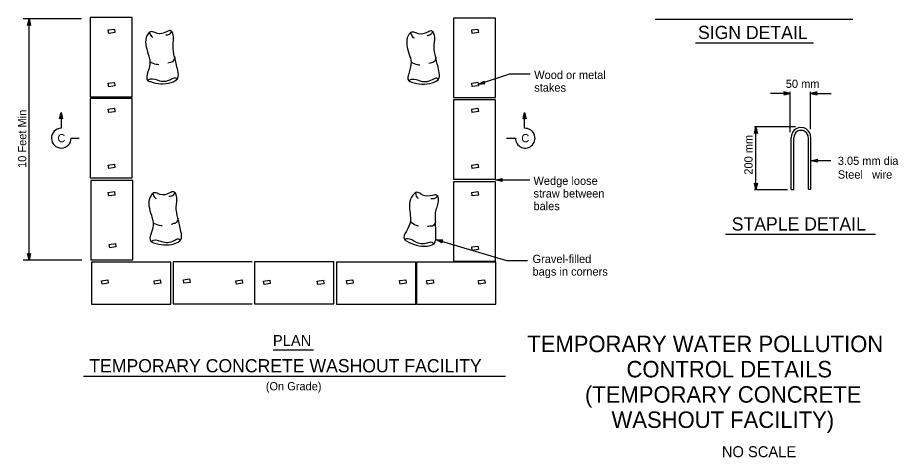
# Model space of a CAD drawing. Extents: x 6707406 to 6714471, y 1868570 to 1872341.
# Drawn here: x 6709433 to 6710203, y 1868584 to 1868968 of the extents above; entities that cross this region are included whole.
import ezdxf

# ---------------------------------------------------------------- set-up
doc = ezdxf.new("R2010")
doc.units = 0
for name, color, linetype in [('1 Control', 7, 'Continuous'), ('10 Sheet Formats', 7, 'Continuous'), ('56 Stg 3 Anno', 7, 'Continuous'), ('57 Undefined', 7, 'Continuous'), ('60 Nongeo Data', 7, 'Continuous')]:
    doc.layers.add(name, color=color, linetype=linetype)

msp = doc.modelspace()

# ---------------------------------------------------------------- linework, layer by layer
at = {"layer": '1 Control'}
for p, q in [((6709798.85, 1868774.43), (6709798.85, 1868774.43)), ((6709804, 1868771.55), (6709804, 1868771.55)), ((6709804.73, 1868774.01), (6709804.73, 1868774.01))]:
    msp.add_line(p, q, dxfattribs=at)
msp.add_lwpolyline([(6709804, 1868771.55), (6709798.85, 1868774.43), (6709804.73, 1868774.01), (6709804.44, 1868773.74), (6709800.13, 1868774.05), (6709803.9, 1868771.94), (6709803.81, 1868772.32), (6709801.39, 1868773.67), (6709804.15, 1868773.48), (6709803.85, 1868773.21), (6709802.66, 1868773.29), (6709803.71, 1868772.71), (6709803.63, 1868773.01), (6709804.73, 1868774.01), (6709803.63, 1868773.01)], close=True, dxfattribs=at)
at = {"layer": '56 Stg 3 Anno'}
for p, q in [((6709488.73, 1868967.19), (6709437.9, 1868967.19)), ((6709441.64, 1868961.43), (6709442.93, 1868967.19)), ((6709442.93, 1868962.19), (6709441.64, 1868961.43)), ((6709441.64, 1868961.43), (6709441.64, 1868961.43)), ((6709441.98, 1868961.63), (6709442.93, 1868965.86)), ((6709442.33, 1868961.86), (6709442.93, 1868964.53)), ((6709442.66, 1868962.03), (6709442.92, 1868963.21)), ((6709442.92, 1868963.21), (6709443.18, 1868962.05)), ((6709442.93, 1868756.37), (6709442.93, 1868967.19)), ((6709442.93, 1868967.19), (6709442.93, 1868967.19)), ((6709442.93, 1868967.19), (6709444.2, 1868961.43)), ((6709442.93, 1868965.85), (6709443.86, 1868961.65)), ((6709442.93, 1868964.53), (6709443.53, 1868961.82)), ((6709444.2, 1868961.43), (6709442.93, 1868962.19)), ((6709444.2, 1868961.43), (6709444.2, 1868961.43)), ((6709863.16, 1868918.83), (6709835.83, 1868909.95)), ((6709881.39, 1868918.83), (6709863.16, 1868918.83)), ((6709835.83, 1868909.95), (6709840.91, 1868912.94)), ((6709841.7, 1868910.5), (6709835.83, 1868909.95)), ((6709835.83, 1868909.95), (6709835.83, 1868909.95)), ((6709841.4, 1868910.76), (6709837.09, 1868910.36)), ((6709837.1, 1868910.36), (6709840.8, 1868912.54)), ((6709838.35, 1868910.76), (6709840.74, 1868912.17)), ((6709841.08, 1868911.02), (6709838.35, 1868910.76)), ((6709839.61, 1868911.17), (6709840.64, 1868911.78)), ((6709840.82, 1868911.29), (6709839.61, 1868911.17)), ((6709840.91, 1868912.94), (6709840.58, 1868911.49)), ((6709840.58, 1868911.49), (6709841.7, 1868910.5)), ((6709840.91, 1868912.94), (6709840.91, 1868912.94)), ((6709841.7, 1868910.5), (6709841.7, 1868910.5)), ((6710108.74, 1868902.09), (6710091.5, 1868902.09)), ((6710108.82, 1868902.09), (6710103.06, 1868903.37)), ((6710103.06, 1868903.37), (6710103.06, 1868903.37)), ((6710103.06, 1868903.37), (6710103.82, 1868902.09)), ((6710103.82, 1868902.09), (6710103.06, 1868900.8)), ((6710103.06, 1868900.8), (6710108.82, 1868902.09)), ((6710103.06, 1868900.8), (6710103.06, 1868900.8)), ((6710103.26, 1868901.14), (6710107.49, 1868902.09)), ((6710107.48, 1868902.09), (6710103.28, 1868903.02)), ((6710106.16, 1868902.09), (6710103.45, 1868902.69)), ((6710103.49, 1868901.49), (6710106.16, 1868902.09)), ((6710103.66, 1868901.82), (6710104.84, 1868902.09)), ((6710104.84, 1868902.09), (6710103.68, 1868902.34)), ((6710108.82, 1868868.32), (6710108.82, 1868903.53)), ((6710108.82, 1868902.09), (6710108.82, 1868902.09)), ((6710126.53, 1868870.94), (6710126.53, 1868903.53)), ((6710132.3, 1868903.37), (6710126.54, 1868902.09)), ((6710126.54, 1868902.09), (6710126.54, 1868902.09)), ((6710126.54, 1868902.09), (6710132.3, 1868900.81)), ((6710126.97, 1868902.09), (6710144.68, 1868902.09)), ((6710132.09, 1868903.03), (6710127.86, 1868902.09)), ((6710127.87, 1868902.09), (6710132.07, 1868901.16)), ((6710131.87, 1868902.69), (6710129.19, 1868902.09)), ((6710129.19, 1868902.09), (6710131.9, 1868901.49)), ((6710131.7, 1868902.36), (6710130.52, 1868902.09)), ((6710130.52, 1868902.09), (6710131.68, 1868901.83)), ((6710131.53, 1868902.09), (6710132.3, 1868903.37)), ((6710132.3, 1868900.81), (6710131.53, 1868902.09)), ((6710132.3, 1868903.37), (6710132.3, 1868903.37)), ((6710132.3, 1868900.81), (6710132.3, 1868900.81)), ((6709469.7, 1868879.8), (6709470.99, 1868885.56)), ((6709470.05, 1868880.01), (6709470.99, 1868884.24)), ((6709470.39, 1868880.23), (6709470.99, 1868882.91)), ((6709470.99, 1868885.56), (6709470.99, 1868885.56)), ((6709470.99, 1868885.56), (6709472.27, 1868879.8)), ((6709470.99, 1868885.56), (6709470.99, 1868871.63)), ((6709470.99, 1868884.23), (6709471.92, 1868880.02)), ((6709470.99, 1868882.91), (6709471.59, 1868880.19)), ((6709875.11, 1868879.8), (6709876.4, 1868885.56)), ((6709875.45, 1868880), (6709876.4, 1868884.23)), ((6709875.8, 1868880.23), (6709876.4, 1868882.91)), ((6709876.4, 1868885.56), (6709876.4, 1868885.56)), ((6709876.4, 1868885.56), (6709877.68, 1868879.8)), ((6709876.4, 1868871.63), (6709876.4, 1868885.56)), ((6709876.4, 1868884.22), (6709877.33, 1868880.02)), ((6709876.4, 1868882.91), (6709877, 1868880.19)), ((6709470.99, 1868880.57), (6709469.7, 1868879.8)), ((6709469.7, 1868879.8), (6709469.7, 1868879.8)), ((6709470.73, 1868880.4), (6709470.99, 1868881.58)), ((6709470.99, 1868881.58), (6709471.25, 1868880.42)), ((6709472.27, 1868879.8), (6709470.99, 1868880.57)), ((6709472.27, 1868879.8), (6709472.27, 1868879.8)), ((6709876.4, 1868880.56), (6709875.11, 1868879.8)), ((6709875.11, 1868879.8), (6709875.11, 1868879.8)), ((6709876.13, 1868880.4), (6709876.4, 1868881.58)), ((6709876.4, 1868881.58), (6709876.65, 1868880.42)), ((6709877.68, 1868879.8), (6709876.4, 1868880.56)), ((6709877.68, 1868879.8), (6709877.68, 1868879.8)), ((6710113.47, 1868872.99), (6710077.34, 1868872.99)), ((6710077.5, 1868867.23), (6710078.78, 1868872.99)), ((6710078.78, 1868868), (6710077.5, 1868867.23)), ((6710077.5, 1868867.23), (6710077.5, 1868867.23)), ((6710077.84, 1868867.44), (6710078.78, 1868871.67)), ((6710078.18, 1868867.67), (6710078.78, 1868870.34)), ((6710078.52, 1868867.84), (6710078.78, 1868869.02)), ((6710078.78, 1868817.93), (6710078.78, 1868872.99)), ((6710078.78, 1868872.99), (6710078.78, 1868872.99)), ((6710078.78, 1868872.99), (6710080.06, 1868867.23)), ((6710078.78, 1868870.34), (6710079.38, 1868867.63)), ((6710078.78, 1868869.02), (6710079.04, 1868867.86)), ((6710080.06, 1868867.23), (6710078.78, 1868868)), ((6710078.79, 1868871.66), (6710079.71, 1868867.46)), ((6710080.06, 1868867.23), (6710080.06, 1868867.23)), ((6709479.79, 1868863), (6709486.92, 1868863)), ((6709860.6, 1868863), (6709868.33, 1868863)), ((6710126.74, 1868843.26), (6710132.5, 1868844.54)), ((6710128.07, 1868843.26), (6710132.27, 1868844.19)), ((6710132.5, 1868844.54), (6710131.73, 1868843.26)), ((6710132.5, 1868844.54), (6710132.5, 1868844.54)), ((6710144.29, 1868843.26), (6710126.74, 1868843.26)), ((6710132.5, 1868841.97), (6710126.74, 1868843.26)), ((6710126.74, 1868843.26), (6710126.74, 1868843.26)), ((6710132.29, 1868842.32), (6710128.06, 1868843.26)), ((6710129.39, 1868843.26), (6710132.1, 1868843.86)), ((6710132.07, 1868842.66), (6710129.39, 1868843.26)), ((6710130.72, 1868843.26), (6710131.88, 1868843.52)), ((6710131.9, 1868842.99), (6710130.72, 1868843.26)), ((6710131.73, 1868843.26), (6710132.5, 1868841.97)), ((6710132.5, 1868841.97), (6710132.5, 1868841.97)), ((6709851, 1868826.55), (6709856.76, 1868827.82)), ((6709851, 1868826.55), (6709880.87, 1868826.55)), ((6709856.76, 1868825.26), (6709851, 1868826.55)), ((6709851, 1868826.55), (6709851, 1868826.55)), ((6709856.55, 1868825.6), (6709852.33, 1868826.55)), ((6709852.34, 1868826.55), (6709856.54, 1868827.48)), ((6709853.65, 1868826.54), (6709856.37, 1868827.15)), ((6709856.33, 1868825.95), (6709853.65, 1868826.54)), ((6709854.98, 1868826.54), (6709856.14, 1868826.8)), ((6709856.16, 1868826.28), (6709854.98, 1868826.54)), ((6709856.76, 1868827.82), (6709855.99, 1868826.55)), ((6709855.99, 1868826.55), (6709856.76, 1868825.26)), ((6709856.76, 1868827.82), (6709856.76, 1868827.82)), ((6709856.76, 1868825.26), (6709856.76, 1868825.26)), ((6710078.78, 1868817.93), (6710077.51, 1868823.69)), ((6710077.51, 1868823.69), (6710077.51, 1868823.69)), ((6710077.51, 1868823.69), (6710078.78, 1868822.93)), ((6710078.78, 1868819.27), (6710077.85, 1868823.47)), ((6710078.78, 1868820.59), (6710078.18, 1868823.3)), ((6710078.79, 1868821.91), (6710078.53, 1868823.07)), ((6710078.78, 1868822.93), (6710080.07, 1868823.69)), ((6710080.07, 1868823.69), (6710078.78, 1868817.93)), ((6710079.73, 1868823.49), (6710078.78, 1868819.26)), ((6710079.38, 1868823.26), (6710078.78, 1868820.59)), ((6710079.05, 1868823.09), (6710078.79, 1868821.91)), ((6710080.07, 1868823.69), (6710080.07, 1868823.69)), ((6710106.29, 1868817.93), (6710077.34, 1868817.93)), ((6710078.78, 1868817.93), (6710078.78, 1868817.93)), ((6709798.85, 1868774.43), (6709860.68, 1868756.04)), ((6709442.93, 1868756.37), (6709441.65, 1868762.14)), ((6709441.65, 1868762.14), (6709441.65, 1868762.14)), ((6709441.65, 1868762.14), (6709442.93, 1868761.37)), ((6709442.92, 1868757.71), (6709442, 1868761.91)), ((6709442.93, 1868759.03), (6709442.33, 1868761.74)), ((6709442.93, 1868760.35), (6709442.67, 1868761.51)), ((6709442.93, 1868761.37), (6709444.21, 1868762.14)), ((6709444.21, 1868762.14), (6709442.93, 1868756.37)), ((6709443.87, 1868761.93), (6709442.93, 1868757.7)), ((6709443.53, 1868761.7), (6709442.93, 1868759.03)), ((6709443.19, 1868761.53), (6709442.93, 1868760.35)), ((6709444.21, 1868762.14), (6709444.21, 1868762.14)), ((6709489.1, 1868756.37), (6709437.9, 1868756.37)), ((6709442.93, 1868756.37), (6709442.93, 1868756.37)), ((6709860.68, 1868756.04), (6709878.82, 1868756.04))]:
    msp.add_line(p, q, dxfattribs=at)
for centre, start, end in [((6709471.16, 1868863.01), 91.11297, 359.95853), ((6709876.92, 1868863.01), 180.10549, 93.4975)]:
    msp.add_arc(centre, 8.62, start, end, dxfattribs=at)
at = {"layer": '57 Undefined'}
for p, q in [((6709990.51, 1868967.03), (6710163.59, 1868967.03)), ((6710025.88, 1868946.43), (6710129.09, 1868946.43)), ((6710052.16, 1868779.09), (6710183.28, 1868779.09)), ((6709656.61, 1868678.17), (6709691.63, 1868678.17)), ((6709490.67, 1868655.17), (6709859.6, 1868655.17))]:
    msp.add_line(p, q, dxfattribs=at)
at = {"layer": '60 Nongeo Data'}
for p, q in [((6710109.61, 1868818.08), (6710109.61, 1868863.41)), ((6710111.97, 1868818.08), (6710111.97, 1868863.27)), ((6710124.65, 1868818.52), (6710124.65, 1868863.11)), ((6710126.74, 1868818.52), (6710126.74, 1868863.2)), ((6710109.61, 1868818.08), (6710111.97, 1868818.08)), ((6710124.65, 1868818.52), (6710126.74, 1868818.52))]:
    msp.add_line(p, q, dxfattribs=at)
for points in [[(6709533.27, 1868899), (6709533.27, 1868968.35), (6709496.52, 1868968.35), (6709496.52, 1868899)], [(6709851, 1868898.66), (6709851, 1868968.01), (6709814.26, 1868968.01), (6709814.26, 1868898.66)], [(6709512.19, 1868957.54), (6709517.62, 1868958.33), (6709518.06, 1868955.33), (6709512.63, 1868954.54)], [(6709830.11, 1868957.61), (6709835.55, 1868958.4), (6709835.98, 1868955.4), (6709830.55, 1868954.61)], [(6709512.19, 1868911.01), (6709517.62, 1868911.8), (6709518.06, 1868908.81), (6709512.63, 1868908.01)], [(6709830.11, 1868911.08), (6709835.55, 1868911.87), (6709835.98, 1868908.88), (6709830.55, 1868908.08)], [(6709533.27, 1868828.33), (6709533.27, 1868897.68), (6709496.52, 1868897.68), (6709496.52, 1868828.33)], [(6709851, 1868827.19), (6709851, 1868896.54), (6709814.26, 1868896.54), (6709814.26, 1868827.19)], [(6709512.19, 1868888.37), (6709517.62, 1868889.16), (6709518.06, 1868886.16), (6709512.63, 1868885.37)], [(6709830.11, 1868888.44), (6709835.55, 1868889.23), (6709835.98, 1868886.23), (6709830.55, 1868885.44)], [(6709512.19, 1868839.49), (6709517.62, 1868840.29), (6709518.06, 1868837.29), (6709512.63, 1868836.49)], [(6709830.11, 1868839.56), (6709835.55, 1868840.36), (6709835.98, 1868837.36), (6709830.55, 1868836.57)], [(6709533.67, 1868756.69), (6709533.67, 1868826.04), (6709496.93, 1868826.04), (6709496.93, 1868756.69)], [(6709851, 1868755.55), (6709851, 1868824.91), (6709814.26, 1868824.91), (6709814.26, 1868755.55)], [(6709512.19, 1868815.48), (6709517.62, 1868816.27), (6709518.06, 1868813.27), (6709512.63, 1868812.48)], [(6709830.11, 1868815.55), (6709835.55, 1868816.34), (6709835.98, 1868813.34), (6709830.55, 1868812.55)], [(6709513.04, 1868770.2), (6709518.47, 1868770.99), (6709518.9, 1868767.99), (6709513.47, 1868767.2)], [(6709830.11, 1868767.91), (6709835.55, 1868768.7), (6709835.98, 1868765.7), (6709830.55, 1868764.91)], [(6709497.47, 1868717.9), (6709566.82, 1868717.9), (6709566.82, 1868754.64), (6709497.47, 1868754.64)], [(6709640.26, 1868718.35), (6709709.61, 1868718.35), (6709709.61, 1868755.09), (6709640.26, 1868755.09)], [(6709711.97, 1868717.97), (6709781.32, 1868717.97), (6709781.32, 1868754.71), (6709711.97, 1868754.71)], [(6709781.97, 1868717.97), (6709851.32, 1868717.97), (6709851.32, 1868754.72), (6709781.97, 1868754.72)], [(6709506.39, 1868738.43), (6709511.83, 1868739.22), (6709512.26, 1868736.22), (6709506.83, 1868735.43)], [(6709552.27, 1868738.43), (6709557.7, 1868739.22), (6709558.14, 1868736.22), (6709552.71, 1868735.43)], [(6709577.94, 1868739.21), (6709583.37, 1868740), (6709583.81, 1868737), (6709578.37, 1868736.21)], [(6709623.88, 1868738.43), (6709629.31, 1868739.22), (6709629.75, 1868736.22), (6709624.32, 1868735.43)], [(6709648.11, 1868738.15), (6709653.54, 1868738.94), (6709653.98, 1868735.94), (6709648.55, 1868735.15)], [(6709695.02, 1868738.05), (6709700.45, 1868738.84), (6709700.89, 1868735.84), (6709695.46, 1868735.05)], [(6709720.66, 1868738.5), (6709726.09, 1868739.29), (6709726.53, 1868736.29), (6709721.1, 1868735.5)], [(6709766.98, 1868738.5), (6709772.41, 1868739.29), (6709772.85, 1868736.29), (6709767.42, 1868735.5)], [(6709790.85, 1868738.5), (6709796.28, 1868739.29), (6709796.72, 1868736.29), (6709791.29, 1868735.5)], [(6709836.02, 1868738.5), (6709841.45, 1868739.29), (6709841.88, 1868736.29), (6709836.45, 1868735.5)]]:
    msp.add_lwpolyline(points, close=True, dxfattribs=at)
msp.add_lwpolyline([(6709638.13, 1868755.02), (6709569.11, 1868755.02), (6709569.11, 1868718.28), (6709638.13, 1868718.28)], dxfattribs=at)
for centre, major_axis in [((6710118.18, 1868863.72), (0, -8.58)), ((6710118.31, 1868863.5), (0, -6.35))]:
    msp.add_ellipse(centre, major_axis=major_axis, ratio=0.999991, start_param=1.510257, end_param=4.748244, dxfattribs=at)
for points in [[(6709553.06, 1868955.3), (6709549.22, 1868956.01), (6709546.23, 1868952.89), (6709547.09, 1868936.55), (6709548.65, 1868929.87), (6709546.94, 1868920.92), (6709546.66, 1868913.53), (6709549.08, 1868912.4), (6709567.16, 1868911.69), (6709572.99, 1868915.38), (6709572.99, 1868922.2), (6709570.29, 1868933.85), (6709568.86, 1868944.08), (6709568.72, 1868954.45), (6709566.73, 1868957.01), (6709563.31, 1868956.01), (6709554.91, 1868954.59), (6709552.64, 1868955.44)], [(6709548.22, 1868955.58), (6709550.07, 1868951.89), (6709551.36, 1868951.04)], [(6709567.73, 1868956.72), (6709565.45, 1868953.6), (6709562.46, 1868952.89)], [(6709781.46, 1868954.97), (6709777.61, 1868955.68), (6709774.62, 1868952.56), (6709775.48, 1868936.22), (6709777.04, 1868929.54), (6709775.33, 1868920.59), (6709775.05, 1868913.21), (6709777.47, 1868912.07), (6709795.55, 1868911.36), (6709801.38, 1868915.05), (6709801.38, 1868921.87), (6709798.68, 1868933.52), (6709797.26, 1868943.75), (6709797.11, 1868954.12), (6709795.12, 1868956.68), (6709791.7, 1868955.68), (6709783.31, 1868954.26), (6709781.03, 1868955.12)], [(6709776.62, 1868955.26), (6709778.47, 1868951.56), (6709779.75, 1868950.71)], [(6709796.12, 1868956.39), (6709793.84, 1868953.27), (6709790.85, 1868952.56)], [(6709548.51, 1868929.87), (6709554.2, 1868927.74), (6709556.48, 1868927.46)], [(6709570.43, 1868933.99), (6709568.3, 1868929.73), (6709566.59, 1868929.16), (6709564.31, 1868928.45)], [(6709776.9, 1868929.54), (6709782.59, 1868927.41), (6709784.87, 1868927.13)], [(6709798.82, 1868933.66), (6709796.69, 1868929.4), (6709794.98, 1868928.83), (6709792.7, 1868928.12)], [(6709546.52, 1868913.53), (6709549.08, 1868914.81), (6709557.19, 1868913.25), (6709562.89, 1868912.97), (6709569.15, 1868915.52), (6709570.86, 1868915.95), (6709572.42, 1868914.1)], [(6709774.91, 1868913.21), (6709777.47, 1868914.48), (6709785.58, 1868912.92), (6709791.28, 1868912.64), (6709797.54, 1868915.19), (6709799.25, 1868915.62), (6709800.81, 1868913.77)], [(6709555.91, 1868814.44), (6709552.07, 1868815.15), (6709549.08, 1868812.02), (6709549.93, 1868795.69), (6709551.5, 1868789.01), (6709549.79, 1868780.06), (6709549.51, 1868772.67), (6709551.93, 1868771.53), (6709570, 1868770.82), (6709575.84, 1868774.52), (6709575.84, 1868781.34), (6709573.14, 1868792.99), (6709571.71, 1868803.21), (6709571.57, 1868813.59), (6709569.58, 1868816.14), (6709566.16, 1868815.15), (6709557.76, 1868813.73), (6709555.48, 1868814.58)], [(6709551.07, 1868814.72), (6709552.92, 1868811.03), (6709554.2, 1868810.18)], [(6709570.57, 1868815.86), (6709568.3, 1868812.73), (6709565.31, 1868812.02)], [(6709785.77, 1868814.31), (6709782.14, 1868815.76), (6709778.6, 1868813.28), (6709776.23, 1868797.09), (6709776.46, 1868790.24), (6709773.03, 1868781.8), (6709771.3, 1868774.61), (6709773.45, 1868773.02), (6709791.03, 1868768.78), (6709797.48, 1868771.25), (6709798.82, 1868777.94), (6709798.45, 1868789.89), (6709799.06, 1868800.2), (6709800.96, 1868810.4), (6709799.51, 1868813.3), (6709795.96, 1868812.99), (6709787.45, 1868813.25), (6709785.38, 1868814.53)], [(6709781.08, 1868815.54), (6709782.17, 1868811.55), (6709783.26, 1868810.47)], [(6709800.43, 1868812.83), (6709797.58, 1868810.21), (6709794.51, 1868810.1)], [(6709573.28, 1868793.13), (6709571.14, 1868788.87), (6709569.43, 1868788.3), (6709567.16, 1868787.59)], [(6709776.32, 1868790.27), (6709781.48, 1868787.06), (6709783.66, 1868786.34)], [(6709551.36, 1868789.01), (6709557.05, 1868786.88), (6709559.33, 1868786.59)], [(6709798.62, 1868790.01), (6709795.69, 1868786.25), (6709793.9, 1868786.02), (6709791.53, 1868785.77)], [(6709549.36, 1868772.67), (6709551.93, 1868773.95), (6709560.04, 1868772.39), (6709565.73, 1868772.1), (6709572, 1868774.66), (6709573.7, 1868775.09), (6709575.27, 1868773.24)], [(6709771.16, 1868774.64), (6709773.92, 1868775.39), (6709781.57, 1868772.27), (6709787.1, 1868770.87), (6709793.74, 1868772.15), (6709795.5, 1868772.23), (6709796.67, 1868770.11)]]:
    msp.add_spline(points, degree=3, dxfattribs=at)

# ---------------------------------------------------------------- texts
at = {"layer": '10 Sheet Formats'}
for s, height, p in [('TEMPORARY WATER POLLUTION', 14.4003, (6709878.73, 1868676.03)), ('CONTROL DETAILS', 14.4003, (6709965.53, 1868653.95)), ('(TEMPORARY CONCRETE', 14.4003, (6709929.19, 1868631.87)), ('WASHOUT FACILITY)', 14.4003, (6709952.43, 1868609.79)), ('NO SCALE', 9.608, (6710048.94, 1868584.21))]:
    msp.add_text(s, height=height, dxfattribs=at).set_placement(p)
at = {"layer": '57 Undefined'}
for s, height, p in [('SIGN DETAIL', 11.5203, (6710028.07, 1868949.65)), ('Wood or metal', 7.2002, (6709884.8, 1868914.68)), ('50 mm ', 7.2, (6710104.85, 1868906.94)), ('stakes', 7.2, (6709884.8, 1868903.64)), ('C', 7.21, (6709467.77, 1868859.41)), ('C', 7.21, (6709873.53, 1868859.41)), ('3.05 mm dia', 7.2002, (6710150.35, 1868839.66)), ('Wedge loose', 7.2002, (6709884.17, 1868822.18)), ('Steel   wire', 7.2002, (6710150.35, 1868827.66)), ('straw between', 7.2002, (6709884.17, 1868811.14)), ('bales', 7.2, (6709884.17, 1868800.1)), ('STAPLE DETAIL', 11.5203, (6710057.59, 1868782.31)), ('Gravel-filled', 7.2002, (6709883.32, 1868753.9)), ('bags in corners', 7.2002, (6709883.32, 1868742.86)), ('PLAN', 9.6, (6709656.26, 1868681.39)), ('TEMPORARY CONCRETE WASHOUT FACILITY', 11.5203, (6709495.63, 1868658.39)), ('(On Grade)', 7.2, (6709650.05, 1868642.65))]:
    msp.add_text(s, height=height, dxfattribs=at).set_placement(p)
for s, height, p in [('10 Feet Min', 7.2002, (6709440.53, 1868837)), ('200 mm ', 7.2, (6710075.81, 1868831.12))]:
    msp.add_text(s, height=height, rotation=90, dxfattribs=at).set_placement(p)

doc.saveas('drawing.dxf')
